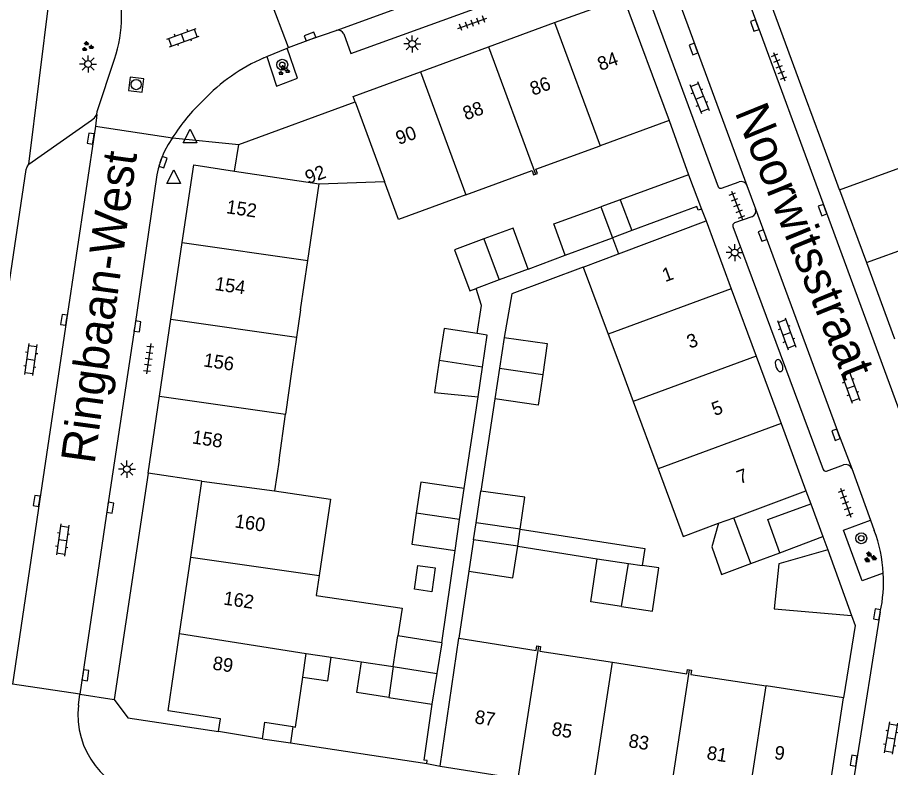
# Model space of a CAD drawing. Extents: x 131000 to 133014, y 396499 to 399001.
# Drawn here: x 132726.1 to 132790.2, y 397300.9 to 397356 of the extents above; entities that cross this region are included whole.
import ezdxf

# ---------------------------------------------------------------- set-up
doc = ezdxf.new("R2010")
doc.units = 0
for name, color, linetype in [('gg-afsc-erfafscheiding', 7, 'Continuous'), ('gg-afsc-muur', 7, 'Continuous'), ('gg-anno-huisnummerreeks BGT', 7, 'Continuous'), ('gg-anno-openbare ruimte label', 7, 'Continuous'), ('gg-bbg-bijgebouw', 7, 'Continuous'), ('gg-bbg-bijgebouw onder overbouw', 7, 'Continuous'), ('gg-bbg-gedigitaliseerde bebouwing', 7, 'Continuous'), ('gg-bbg-gedigitaliseerde bijgebouw', 7, 'Continuous'), ('gg-bbg-hoofdgebouw', 7, 'Continuous'), ('gg-bbg-luifel en loopbrug', 7, 'Continuous'), ('gg-bbg-onder overbouw', 7, 'Continuous'), ('gg-bbg-pand overbouw', 7, 'Continuous'), ('gg-bbg-tussenscheiding', 7, 'Continuous'), ('gg-knt-verharding', 7, 'Continuous'), ('gg-knt-verharding nz', 7, 'Continuous'), ('gt-grn-groengrens', 7, 'Continuous'), ('gt-grn-weggrens', 7, 'Continuous'), ('gt-symb-boom', 7, 'Continuous'), ('gt-symb-brandkraan', 7, 'Continuous'), ('gt-symb-groenvak', 7, 'Continuous'), ('gt-symb-klinker verharding', 7, 'Continuous'), ('gt-symb-kolk', 7, 'Continuous'), ('gt-symb-lichtmast', 7, 'Continuous'), ('gt-symb-rioolschacht', 7, 'Continuous'), ('gt-symb-tegel verharding', 7, 'Continuous'), ('gt-symb-waterafsluiter', 7, 'Continuous')]:
    doc.layers.add(name, color=color, linetype=linetype)

# ---------------------------------------------------------------- blocks, each defined once
blk = doc.blocks.new('gt0-TEG1')
at = {"layer": 'gt-symb-tegel verharding'}
for p, q in [((-1.125, 0), (1.125, 0)), ((-0.9, -0.25), (-0.9, 0.25)), ((-0.45, -0.25), (-0.45, 0.25)), ((0, -0.25), (0, 0.25)), ((0.45, -0.25), (0.45, 0.25)), ((0.9, -0.25), (0.9, 0.25))]:
    blk.add_line(p, q, dxfattribs=at)
blk = doc.blocks.new('gt0-KOLK')
at = {"layer": 'gt-symb-kolk'}
blk.add_lwpolyline([(0, 0), (0.375, 0), (0.375, 0.4), (-0.375, 0.4), (-0.375, 0), (0, 0)], dxfattribs=at)
blk = doc.blocks.new('gt0-KL1')
at = {"layer": 'gt-symb-klinker verharding'}
for p, q in [((-1.15, 0.3), (1.15, 0.3)), ((-1, -0.3), (-1, 0.3)), ((-0.5, 0.3), (-0.5, 0.45)), ((0, -0.3), (0, 0.3)), ((0.5, 0.3), (0.5, 0.45)), ((1, -0.3), (1, 0.3)), ((-1.15, -0.3), (1.15, -0.3)), ((-0.5, -0.45), (-0.5, -0.3)), ((0.5, -0.45), (0.5, -0.3))]:
    blk.add_line(p, q, dxfattribs=at)
blk = doc.blocks.new('gt0-BR')
at = {"layer": 'gt-symb-brandkraan'}
for centre, radius, start, end in [((-0.244, 0), 0.206, 107.56694, 252.43307), ((0.599, -2.664), 3, 106.89205, 107.56694), ((0, -0.691), 0.938, 73.10799, 106.89205), ((-0.599, -2.664), 3, 72.43309, 73.10799), ((0.244, 0), 0.206, 287.56695, 72.43309), ((0.599, 2.664), 3, 252.43307, 253.10797), ((0, 0.691), 0.938, 253.10797, 286.89206), ((-0.599, 2.664), 3, 286.89206, 287.56695)]:
    blk.add_arc(centre, radius, start, end, dxfattribs=at)
blk = doc.blocks.new('gt0-LMAST')
at = {"layer": 'gt-symb-lichtmast'}
for p, q in [((-0.182, 0.173), (-0.447, 0.438)), ((-0.005, 0.246), (-0.005, 0.621)), ((0.172, 0.173), (0.437, 0.438)), ((-0.255, -0.004), (-0.63, -0.004)), ((-0.182, -0.181), (-0.447, -0.446)), ((-0.005, -0.254), (-0.005, -0.629)), ((0.437, -0.446), (0.172, -0.181)), ((0.245, -0.004), (0.62, -0.004))]:
    blk.add_line(p, q, dxfattribs=at)
blk.add_circle((-0.005, -0.004), 0.25, dxfattribs=at)
blk = doc.blocks.new('gt0-GRVAK')
at = {"layer": 'gt-symb-groenvak'}
for p, q in [((-0.11, 0.189), (-0.228, 0.24)), ((-0.182, 0.153), (0.088, 0.153)), ((-0.091, 0.211), (-0.156, 0.322)), ((-0.047, 0.214), (-0.047, 0.393)), ((-0.004, 0.211), (0.061, 0.322)), ((0.015, 0.189), (0.133, 0.24)), ((0.262, -0.052), (0.197, 0.059)), ((0.305, -0.049), (0.305, 0.13)), ((0.349, -0.052), (0.414, 0.059)), ((-0.245, -0.228), (-0.363, -0.177)), ((-0.318, -0.264), (-0.047, -0.264)), ((-0.226, -0.206), (-0.291, -0.095)), ((-0.183, -0.203), (-0.183, -0.024)), ((-0.139, -0.206), (-0.074, -0.095)), ((-0.12, -0.228), (-0.002, -0.177)), ((0.243, -0.074), (0.125, -0.023)), ((0.17, -0.11), (0.441, -0.11)), ((0.368, -0.074), (0.486, -0.023))]:
    blk.add_line(p, q, dxfattribs=at)
blk = doc.blocks.new('gt0-BOOM')
at = {"layer": 'gt-symb-boom'}
for radius in [0.4, 0.2]:
    blk.add_circle((0, 0), radius, dxfattribs=at)
blk = doc.blocks.new('gt0-WAFSL')
at = {"layer": 'gt-symb-waterafsluiter'}
for p, q in [((-0.5, -0.333), (0, 0.667)), ((0, 0.667), (0.5, -0.333)), ((0.5, -0.333), (-0.5, -0.333))]:
    blk.add_line(p, q, dxfattribs=at)
blk = doc.blocks.new('gt0-RS')
at = {"layer": 'gt-symb-rioolschacht'}
blk.add_lwpolyline([(-0.5, -0.5), (0.5, -0.5), (0.5, 0.5), (-0.5, 0.5)], close=True, dxfattribs=at)
blk.add_circle((0, 0), 0.375, dxfattribs=at)

msp = doc.modelspace()

# ---------------------------------------------------------------- linework, layer by layer
at = {"layer": 'gg-afsc-erfafscheiding'}
for p, q in [((132785.114, 397347.072), (132783.999, 397350.093)), ((132786.5, 397343.32), (132785.634, 397345.665)), ((132763.636, 397337.509), (132766.358, 397338.521)), ((132758.925, 397321.395), (132759.949, 397328.134)), ((132761.192, 397327.967), (132760.147, 397321.209)), ((132757.283, 397310.067), (132758.259, 397316.845)), ((132762.861, 397317.15), (132768.686, 397316.231)), ((132759.286, 397315.315), (132758.536, 397310.397)), ((132756.567, 397305.549), (132755.971, 397301.445))]:
    msp.add_line(p, q, dxfattribs=at)
for points in [[(132767.661, 397337.646), (132762.436, 397335.685), (132761.88, 397332.491)], [(132759.879, 397332.771), (132760.21, 397334.821), (132759.811, 397336.086)], [(132763.054, 397318.419), (132772.206, 397316.976), (132772.012, 397315.744)]]:
    msp.add_lwpolyline(points, dxfattribs=at)
at = {"layer": 'gg-afsc-muur'}
for p, q in [((132783.999, 397350.093), (132781.495, 397356.874)), ((132773.98, 397348.42), (132775.414, 397344.436)), ((132785.634, 397345.665), (132785.114, 397347.072)), ((132735.72, 397322.51), (132733.241, 397305.898)), ((132785.27, 397317.86), (132785.623, 397316.891)), ((132746.177, 397302.707), (132756.195, 397301.189))]:
    msp.add_line(p, q, dxfattribs=at)
for points in [[(132787.382, 397312.066), (132787.65, 397311.33), (132786.785, 397306.015)], [(132733.241, 397305.898), (132734.239, 397304.559), (132740.882, 397303.543)], [(132756.195, 397301.189), (132756.209, 397301.431), (132755.971, 397301.445)]]:
    msp.add_lwpolyline(points, dxfattribs=at)
at = {"layer": 'gg-bbg-bijgebouw'}
for p, q in [((132775.414, 397344.436), (132776.348, 397341.908)), ((132763.636, 397337.509), (132761.49, 397336.71)), ((132761.49, 397336.71), (132759.811, 397336.086)), ((132761.88, 397332.491), (132761.536, 397330.229)), ((132759.949, 397328.134), (132760.277, 397330.31)), ((132761.536, 397330.229), (132761.192, 397327.967)), ((132758.592, 397319.12), (132758.925, 397321.395)), ((132759.816, 397318.878), (132760.147, 397321.209)), ((132784.031, 397321.214), (132784.378, 397320.276)), ((132784.378, 397320.276), (132785.27, 397317.86)), ((132758.259, 397316.845), (132758.592, 397319.12)), ((132763.054, 397318.419), (132759.816, 397318.878)), ((132759.626, 397317.627), (132759.286, 397315.315)), ((132762.861, 397317.15), (132759.626, 397317.627))]:
    msp.add_line(p, q, dxfattribs=at)
for points in [[(132763.636, 397337.509), (132762.517, 397340.518), (132760.37, 397339.72)], [(132760.37, 397339.72), (132758.224, 397338.921), (132759.343, 397335.912), (132759.811, 397336.086)], [(132759.879, 397332.771), (132757.457, 397333.137), (132757.103, 397330.789)], [(132760.277, 397330.31), (132760.631, 397332.658), (132759.879, 397332.771)], [(132761.88, 397332.491), (132765.032, 397332.038), (132764.701, 397329.774)], [(132757.103, 397330.789), (132756.749, 397328.44), (132759.949, 397328.134)], [(132764.701, 397329.774), (132764.369, 397327.51), (132761.192, 397327.967)], [(132758.925, 397321.395), (132755.748, 397321.852), (132755.416, 397319.581)], [(132763.054, 397318.419), (132763.383, 397320.746), (132760.147, 397321.209)], [(132755.416, 397319.581), (132755.083, 397317.31), (132758.259, 397316.845)], [(132759.286, 397315.315), (132762.511, 397314.846), (132762.861, 397317.15)]]:
    msp.add_lwpolyline(points, dxfattribs=at)
at = {"layer": 'gg-bbg-bijgebouw onder overbouw'}
msp.add_line((132771.231, 397340.329), (132769.813, 397339.805), dxfattribs=at)
msp.add_lwpolyline([(132776.348, 397341.908), (132776.114, 397341.822), (132776.013, 397342.094), (132771.231, 397340.329)], dxfattribs=at)
at = {"layer": 'gg-bbg-gedigitaliseerde bebouwing'}
for p, q in [((132759.064, 397342.956), (132763.922, 397344.736)), ((132747.46, 397338.129), (132748.295, 397343.767)), ((132748.295, 397343.767), (132753.07, 397343.941)), ((132746.924, 397334.509), (132747.46, 397338.129)), ((132767.661, 397337.646), (132769.512, 397332.728)), ((132746.924, 397334.509), (132746.626, 397332.497)), ((132769.512, 397332.728), (132770.206, 397330.852)), ((132746.626, 397332.497), (132746.28, 397330.167)), ((132770.206, 397330.852), (132771.34, 397327.786)), ((132746.28, 397330.167), (132745.805, 397326.851)), ((132771.34, 397327.786), (132773.168, 397322.844)), ((132745.347, 397323.472), (132745.805, 397326.851)), ((132745.347, 397323.472), (132745.014, 397321.225)), ((132748.275, 397314.998), (132748.059, 397313.54))]:
    msp.add_line(p, q, dxfattribs=at)
for points in [[(132759.064, 397342.956), (132754.098, 397341.136), (132753.07, 397343.941)], [(132773.168, 397322.844), (132775.006, 397317.876), (132777.615, 397318.841)], [(132745.014, 397321.225), (132749.108, 397320.618), (132748.275, 397314.998)], [(132748.059, 397313.54), (132754.368, 397312.604), (132754.063, 397310.572)]]:
    msp.add_lwpolyline(points, dxfattribs=at)
at = {"layer": 'gg-bbg-gedigitaliseerde bijgebouw'}
for p, q in [((132775.414, 397344.436), (132770.397, 397342.582)), ((132770.397, 397342.582), (132768.965, 397342.07)), ((132768.965, 397342.07), (132769.813, 397339.805)), ((132782.119, 397316.682), (132785.27, 397317.86)), ((132779.971, 397315.878), (132782.119, 397316.682)), ((132768.686, 397316.231), (132770.993, 397315.893)), ((132770.993, 397315.893), (132772.012, 397315.744))]:
    msp.add_line(p, q, dxfattribs=at)
for points in [[(132777.615, 397318.841), (132777.109, 397317.112), (132777.823, 397315.075), (132779.971, 397315.878)], [(132770.495, 397312.735), (132768.233, 397313.079), (132768.686, 397316.231)], [(132770.495, 397312.735), (132772.757, 397312.391), (132773.214, 397315.568), (132772.012, 397315.744)]]:
    msp.add_lwpolyline(points, dxfattribs=at)
at = {"layer": 'gg-bbg-hoofdgebouw'}
for p, q in [((132765.576, 397355.606), (132770.63, 397357.46)), ((132770.63, 397357.46), (132773.98, 397348.42)), ((132760.717, 397353.822), (132765.576, 397355.606)), ((132755.72, 397351.989), (132760.717, 397353.822)), ((132742.38, 397346.66), (132750.93, 397349.79)), ((132773.98, 397348.42), (132768.922, 397346.567)), ((132742.07, 397344.7), (132742.38, 397346.66)), ((132786.5, 397343.32), (132793.675, 397345.954)), ((132786.5, 397343.32), (132788.468, 397337.978)), ((132776.703, 397341.049), (132778.548, 397336.056)), ((132737.397, 397333.82), (132738.234, 397339.463)), ((132767.661, 397337.646), (132770.261, 397338.625)), ((132788.468, 397337.978), (132790.533, 397332.374)), ((132778.548, 397336.056), (132780.374, 397331.113)), ((132736.56, 397328.177), (132737.397, 397333.82)), ((132780.374, 397331.113), (132782.2, 397326.171)), ((132735.72, 397322.51), (132736.56, 397328.177)), ((132782.2, 397326.171), (132784.031, 397321.214)), ((132739.68, 397321.93), (132735.72, 397322.51)), ((132738.856, 397316.35), (132739.68, 397321.93)), ((132738.028, 397310.736), (132738.856, 397316.35)), ((132737.19, 397305.06), (132738.028, 397310.736)), ((132757.283, 397310.067), (132754.063, 397310.572)), ((132757.16, 397301), (132758.536, 397310.397)), ((132757.283, 397310.067), (132756.925, 397307.808)), ((132747.076, 397307.542), (132747.326, 397309.277)), ((132747.326, 397309.277), (132749.16, 397309.004)), ((132749.16, 397309.004), (132751.386, 397308.673)), ((132751.386, 397308.673), (132753.73, 397308.325)), ((132753.73, 397308.325), (132753.39, 397306.04)), ((132756.925, 397307.808), (132756.567, 397305.549)), ((132786.785, 397306.015), (132781.108, 397306.893)), ((132753.39, 397306.04), (132756.567, 397305.549)), ((132785.345, 397296.638), (132786.785, 397306.015)), ((132744.116, 397303.019), (132740.882, 397303.543)), ((132757.16, 397301), (132762.905, 397300.111))]:
    msp.add_line(p, q, dxfattribs=at)
for points in [[(132750.93, 397349.79), (132750.79, 397350.18), (132755.72, 397351.989)], [(132764.174, 397344.485), (132764.315, 397344.536), (132764.204, 397344.839), (132768.922, 397346.567)], [(132738.234, 397339.463), (132739.08, 397345.17), (132742.07, 397344.7)], [(132763.922, 397344.736), (132764.033, 397344.433), (132764.174, 397344.485)], [(132758.536, 397310.397), (132764.21, 397309.504), (132764.261, 397309.837), (132764.402, 397309.815)], [(132764.402, 397309.815), (132764.543, 397309.793), (132764.492, 397309.461), (132769.828, 397308.636)], [(132769.828, 397308.636), (132775.276, 397307.794), (132775.324, 397308.112), (132775.479, 397308.089)], [(132775.479, 397308.089), (132775.634, 397308.065), (132775.586, 397307.746), (132781.108, 397306.893)], [(132746.351, 397303.91), (132746.548, 397303.879), (132747.076, 397307.542)], [(132740.882, 397303.543), (132741.032, 397304.471), (132737.19, 397305.06)], [(132744.116, 397303.019), (132744.295, 397304.239), (132746.351, 397303.91)]]:
    msp.add_lwpolyline(points, dxfattribs=at)
at = {"layer": 'gg-bbg-luifel en loopbrug'}
for p, q in [((132766.358, 397338.521), (132769.813, 397339.805)), ((132759.626, 397317.627), (132759.816, 397318.878)), ((132762.861, 397317.15), (132763.054, 397318.419)), ((132785.623, 397316.891), (132787.382, 397312.066)), ((132746.351, 397303.91), (132746.177, 397302.707)), ((132744.116, 397303.019), (132746.177, 397302.707))]:
    msp.add_line(p, q, dxfattribs=at)
for points in [[(132766.358, 397338.521), (132765.513, 397340.829), (132768.965, 397342.07)], [(132785.623, 397316.891), (132782.034, 397315.864), (132781.693, 397312.559), (132787.382, 397312.066)], [(132756.556, 397313.809), (132755.283, 397313.992), (132755.535, 397315.744), (132756.807, 397315.561), (132756.556, 397313.809)], [(132747.076, 397307.542), (132748.91, 397307.27), (132749.16, 397309.004)], [(132753.39, 397306.04), (132751.048, 397306.402), (132751.386, 397308.673)]]:
    msp.add_lwpolyline(points, dxfattribs=at)
at = {"layer": 'gg-bbg-onder overbouw'}
msp.add_line((132770.261, 397338.625), (132776.703, 397341.049), dxfattribs=at)
at = {"layer": 'gg-bbg-pand overbouw'}
for p, q in [((132776.348, 397341.908), (132776.703, 397341.049)), ((132769.813, 397339.805), (132770.261, 397338.625))]:
    msp.add_line(p, q, dxfattribs=at)
at = {"layer": 'gg-bbg-tussenscheiding'}
for p, q in [((132765.576, 397355.606), (132768.922, 397346.567)), ((132760.717, 397353.822), (132764.174, 397344.485)), ((132755.72, 397351.989), (132759.064, 397342.956)), ((132750.93, 397349.79), (132753.07, 397343.941)), ((132742.07, 397344.7), (132748.295, 397343.767)), ((132770.397, 397342.582), (132771.231, 397340.329)), ((132788.468, 397337.978), (132795.674, 397340.62)), ((132738.234, 397339.463), (132747.46, 397338.129)), ((132760.37, 397339.72), (132761.49, 397336.71)), ((132778.548, 397336.056), (132769.512, 397332.728)), ((132737.397, 397333.82), (132746.626, 397332.497)), ((132760.277, 397330.31), (132757.103, 397330.789)), ((132780.374, 397331.113), (132771.34, 397327.786)), ((132761.536, 397330.229), (132764.701, 397329.774)), ((132736.56, 397328.177), (132745.805, 397326.851)), ((132782.2, 397326.171), (132773.168, 397322.844)), ((132739.68, 397321.93), (132745.014, 397321.225)), ((132778.725, 397319.252), (132784.031, 397321.214)), ((132758.592, 397319.12), (132755.416, 397319.581)), ((132777.615, 397318.841), (132778.725, 397319.252)), ((132779.971, 397315.878), (132778.725, 397319.252)), ((132738.856, 397316.35), (132748.275, 397314.998)), ((132770.495, 397312.735), (132770.993, 397315.893)), ((132738.028, 397310.736), (132747.326, 397309.277)), ((132753.73, 397308.325), (132754.063, 397310.572)), ((132762.905, 397300.111), (132764.402, 397309.815)), ((132768.383, 397299.263), (132769.828, 397308.636)), ((132753.73, 397308.325), (132756.925, 397307.808)), ((132773.984, 397298.396), (132775.479, 397308.089)), ((132779.662, 397297.517), (132781.108, 397306.893))]:
    msp.add_line(p, q, dxfattribs=at)
msp.add_lwpolyline([(132782.119, 397316.682), (132781.223, 397319.109), (132784.378, 397320.276)], dxfattribs=at)
at = {"layer": 'gg-knt-verharding'}
for p, q in [((132793.875, 397318.966), (132778.345, 397361.214)), ((132746.028, 397353.766), (132744.264, 397358.422)), ((132772.767, 397356.614), (132777.593, 397343.557)), ((132744.443, 397353.11), (132745.931, 397353.726)), ((132745.931, 397353.726), (132746.028, 397353.766)), ((132744.23, 397353.022), (132744.443, 397353.11)), ((132731.963, 397348.861), (132731.849, 397347.997)), ((132731.849, 397347.997), (132737.503, 397347.137)), ((132777.835, 397343.455), (132779.119, 397343.909)), ((132779.696, 397343.634), (132780.331, 397341.935)), ((132785.53, 397322.662), (132786.794, 397323.129)), ((132787.408, 397322.865), (132788.773, 397319.058)), ((132788.773, 397319.058), (132789.041, 397318.312)), ((132730.722, 397306.281), (132725.776, 397307.021)), ((132730.608, 397305.488), (132730.722, 397306.281))]:
    msp.add_line(p, q, dxfattribs=at)
for points in [[(132750.103, 397354.78), (132750.615, 397353.331), (132765.177, 397358.624)], [(132746.028, 397353.766), (132747.684, 397354.394), (132749.54, 397355.029)], [(132744.443, 397353.11), (132745.14, 397350.949), (132746.7, 397351.529), (132745.931, 397353.726)], [(132731.963, 397348.861), (132731.972, 397349.08), (132733.251, 397352.921)], [(132726.964, 397345.204), (132731.572, 397348.432), (132731.79, 397348.624), (132731.963, 397348.861)], [(132737.503, 397347.137), (132737.208, 397346.655), (132736.932, 397346.162)], [(132721.043, 397306.383), (132726.758, 397344.821), (132726.838, 397345.023), (132726.964, 397345.204)], [(132736.372, 397344.419), (132734.742, 397333.324), (132732.744, 397320.016), (132730.722, 397306.281)], [(132780.055, 397341.351), (132778.778, 397340.892), (132778.667, 397340.769), (132778.654, 397340.637), (132785.294, 397322.787)], [(132789.707, 397315.169), (132788.161, 397314.602), (132786.779, 397318.343), (132788.773, 397319.058)], [(132789.487, 397312.329), (132787.738, 397301.374), (132787.013, 397296.735)]]:
    msp.add_lwpolyline(points, dxfattribs=at)
for centre, radius, start, end in [((132724.308, 397356.033), 9.469, 340.81247, 19.31599), ((132749.661, 397354.541), 0.502, 28.35532, 103.92761), ((132749.687, 397340.516), 13.645, 113.5741, 136.60637), ((132749.896, 397339.234), 14.699, 133.53451, 147.47536), ((132742.91, 397343.28), 6.637, 154.2608, 170.11632), ((132779.264, 397343.47), 0.462, 20.80604, 108.22873), ((132777.764, 397343.623), 0.183, 201.29008, 293.00028), ((132779.895, 397341.784), 0.461, 290.26033, 19.14858), ((132786.953, 397322.652), 0.502, 25.04563, 108.42211), ((132785.483, 397322.858), 0.202, 200.61535, 283.5678), ((132779.062, 397314.555), 10.663, 3.29901, 20.62893), ((132779.139, 397314.559), 10.585, 347.83788, 3.30301), ((132736.717, 397304.793), 6.148, 173.50681, 261.49949)]:
    msp.add_arc(centre, radius, start, end, dxfattribs=at)
at = {"layer": 'gg-knt-verharding nz'}
msp.add_line((132774.417, 397357.923), (132779.696, 397343.634), dxfattribs=at)
for points in [[(132749.54, 397355.029), (132762.604, 397359.81), (132764.925, 397360.675)], [(132731.849, 397347.997), (132729.743, 397333.75), (132727.741, 397320.45), (132725.776, 397307.021)], [(132780.331, 397341.935), (132786.421, 397325.41), (132787.408, 397322.865)]]:
    msp.add_lwpolyline(points, dxfattribs=at)
at = {"layer": 'gt-grn-groengrens'}
msp.add_line((132726.964, 397345.204), (132728.509, 397357.692), dxfattribs=at)
at = {"layer": 'gt-grn-weggrens'}
for p, q in [((132737.503, 397347.137), (132742.38, 397346.66)), ((132730.722, 397306.281), (132733.241, 397305.898)), ((132756.195, 397301.189), (132757.16, 397301))]:
    msp.add_line(p, q, dxfattribs=at)

# ---------------------------------------------------------------- block references
at = {"layer": 'gt-symb-boom'}
for p in [(132745.575, 397352.508), (132788.086, 397317.743)]:
    msp.add_blockref('gt0-BOOM', p, dxfattribs=at)
at = {"layer": 'gt-symb-brandkraan', "rotation": -71.8304492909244}
msp.add_blockref('gt0-BR', (132782.055, 397330.424), dxfattribs=at)
at = {"layer": 'gt-symb-groenvak'}
for p in [(132731.258, 397353.837), (132745.674, 397352.086), (132788.698, 397316.377), (132788.744, 397316.29)]:
    msp.add_blockref('gt0-GRVAK', p, dxfattribs=at)
at = {"layer": 'gt-symb-klinker verharding'}
for p, rotation in [((132738.281, 397354.495), 19.757899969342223), ((132776.21, 397350.103), -68.41134772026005), ((132782.615, 397332.749), -70.24210002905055), ((132727.105, 397330.864), -98.10579358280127), ((132787.308, 397328.838), -70.24210002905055), ((132729.446, 397317.612), -98.10579358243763), ((132790.259, 397303.068), -99.61302586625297)]:
    msp.add_blockref('gt0-KL1', p, dxfattribs=dict(at, rotation=rotation))
at = {"layer": 'gt-symb-kolk'}
for p, rotation in [((132780.451, 397355.462), 110.18580300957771), ((132747.684, 397354.394), 20.737148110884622), ((132775.966, 397353.735), 110.29819186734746), ((132731.706, 397347.054), 81.60242742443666), ((132736.626, 397345.414), -108.77911787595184), ((132785.434, 397341.905), 110.18580300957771), ((132781.032, 397340.037), 110.27268561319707), ((132729.743, 397333.75), 81.43241009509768), ((132734.742, 397333.324), -98.34086686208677), ((132786.421, 397325.41), 110.22924340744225), ((132727.741, 397320.45), 81.65913313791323), ((132732.744, 397320.016), -98.56758990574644), ((132789.449, 397312.113), 80.12244057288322), ((132730.923, 397307.708), -98.39757257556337), ((132787.738, 397301.374), 80.94892571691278)]:
    msp.add_blockref('gt0-KOLK', p, dxfattribs=dict(at, rotation=rotation))
at = {"layer": 'gt-symb-lichtmast'}
for p in [(132755.127, 397354.046), (132731.325, 397352.569), (132778.799, 397338.725), (132734.169, 397322.818)]:
    msp.add_blockref('gt0-LMAST', p, dxfattribs=at)
at = {"layer": 'gt-symb-rioolschacht', "rotation": -97.00425924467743}
msp.add_blockref('gt0-RS', (132734.847, 397351.052), dxfattribs=at)
at = {"layer": 'gt-symb-tegel verharding'}
for p, rotation in [((132759.527, 397355.554), 19.811811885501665), ((132782.064, 397352.375), -68.4113477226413), ((132778.965, 397342.183), -68.41134772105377), ((132735.766, 397330.926), -97.700655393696), ((132786.953, 397320.353), -70.24210003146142)]:
    msp.add_blockref('gt0-TEG1', p, dxfattribs=dict(at, rotation=rotation))
at = {"layer": 'gt-symb-waterafsluiter'}
for p in [(132738.8, 397347.102), (132737.608, 397344.122)]:
    msp.add_blockref('gt0-WAFSL', p, dxfattribs=at)

# ---------------------------------------------------------------- texts
at = {"layer": 'gg-anno-huisnummerreeks BGT'}
for s, rotation, p in [('84', 20.1, (132768.94, 397352.048)), ('86', 20.2, (132763.984, 397350.228)), ('88', 20.1, (132759.055, 397348.42)), ('90', 20.1, (132754.126, 397346.612)), ('92', 20.1, (132747.472, 397343.732)), ('152', 351.5, (132741.417, 397341.613)), ('1', 20.3, (132773.691, 397336.539)), ('154', 351.5, (132740.581, 397335.97)), ('3', 20.3, (132775.497, 397331.65)), ('156', 351.5, (132739.749, 397330.363)), ('5', 20.3, (132777.324, 397326.706)), ('158', 351.5, (132738.91, 397324.708)), ('7', 20.2, (132779.171, 397321.703)), ('160', 351.6, (132742.045, 397318.54)), ('162', 351.6, (132741.209, 397312.876)), ('89', 351.3, (132740.413, 397308.107)), ('87', 351.2, (132759.66, 397304.155)), ('85', 351.2, (132765.312, 397303.28)), ('83', 351.2, (132770.952, 397302.407)), ('81', 351.2, (132776.697, 397301.518)), ('9', 351.3, (132781.657, 397301.538))]:
    msp.add_text(s, height=1, rotation=rotation, dxfattribs=at).set_placement(p)
at = {"layer": 'gg-anno-openbare ruimte label'}
for s, rotation, p in [('Noorwitsstraat', 292.2, (132778.768, 397349.033)), ('Ringbaan-West', 82.2, (132731.786, 397323.142))]:
    msp.add_text(s, height=2.5, rotation=rotation, dxfattribs=at).set_placement(p)

doc.saveas('drawing.dxf')
